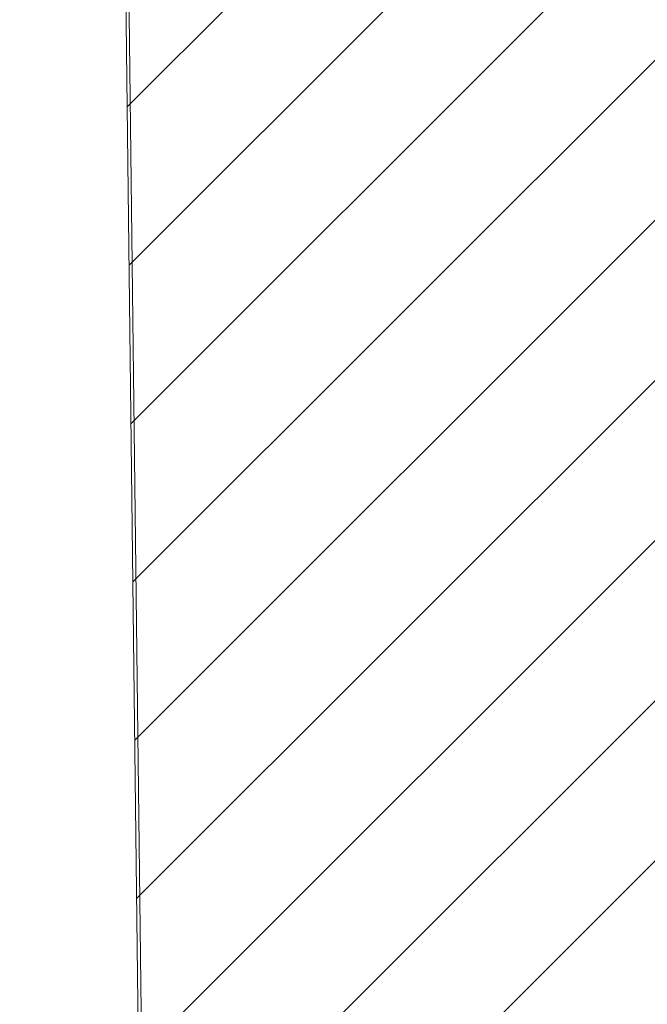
# Model space of a CAD drawing. Header units: millimetres. Extents: x -1465 to 393277, y -3788 to 454312.
# Tile 929 of 958: x 379742 to 380739, y 369971 to 371536. Entities that reach past the tile are written whole.
import ezdxf

# ---------------------------------------------------------------- set-up
doc = ezdxf.new("R2010")
doc.units = ezdxf.units.MM
doc.layers.add('- PRZEGRODY PROJEKTOWANE', color=8, linetype='Continuous')
doc.layers.add('z JAN', color=8, linetype='Continuous')

msp = doc.modelspace()

# ---------------------------------------------------------------- hatches: boundary and pattern name
at = {"layer": '- PRZEGRODY PROJEKTOWANE', "linetype": 'Continuous', "lineweight": 15}
h = msp.add_hatch(dxfattribs=at)
h.set_pattern_fill('Bloczki_ceramiczne_0002', color=8, style=0, pattern_type=2)
h.set_pattern_definition([(45, (120894.27, 645678.78), (-127.27922, 127.27922), [])])
h.paths.add_polyline_path([(379899, 372555.4), (380089, 356578.8), (380238.2, 356370.4), (382734.7, 356364.7), (382734.7, 372539.7)])

# ---------------------------------------------------------------- linework, layer by layer
at = {"layer": '- PRZEGRODY PROJEKTOWANE', "color": 8, "linetype": 'Continuous', "lineweight": 13, "ltscale": 100, "flags": 128}
msp.add_lwpolyline([(379899, 372555.4), (380089, 356578.8), (380238.2, 356370.4), (382734.7, 356364.7), (382734.7, 372539.7)], close=True, dxfattribs=at)
at = {"layer": 'z JAN', "color": 8, "linetype": 'Continuous', "lineweight": 13, "ltscale": 100, "flags": 128}
msp.add_lwpolyline([(378882.9, 369651), (378882.9, 373010.6), (378966.7, 373010.2), (378974.7, 374445.3), (379882.3, 374440.3), (379905, 372555.3), (379903.7, 372555.3), (380092.8, 356853.6), (378962.9, 356856.5), (378962.9, 369651)], close=True, dxfattribs=at)

doc.saveas('drawing.dxf')
